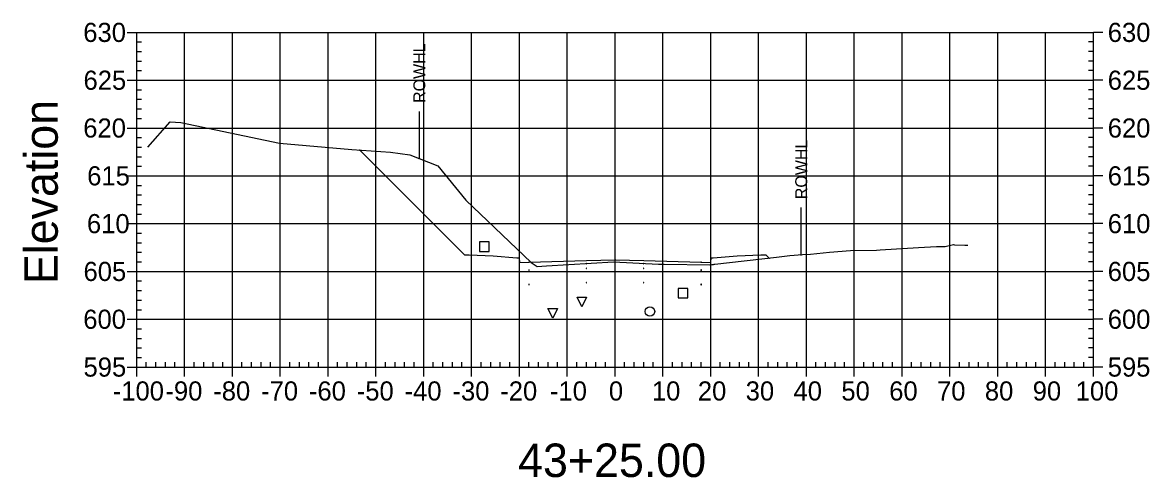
# Model space of a CAD drawing. Extents: x 708103 to 717568, y 374476 to 378707.
# Drawn here: x 711678.1 to 711913.7, y 377871.5 to 377966.7 of the extents above; entities that cross this region are included whole.
import ezdxf

# ---------------------------------------------------------------- set-up
doc = ezdxf.new("R2010")
doc.units = 0
for name, color, linetype in [('1', 7, 'Continuous'), ('10', 7, 'Continuous'), ('13', 7, 'Continuous'), ('14', 7, 'Continuous'), ('22', 7, 'Continuous'), ('4', 7, 'Continuous'), ('57', 7, 'Continuous'), ('60', 7, 'Continuous'), ('Existing', 7, 'Continuous'), ('XS_Right_of_Way', 7, 'Continuous')]:
    doc.layers.add(name, color=color, linetype=linetype)

msp = doc.modelspace()

# ---------------------------------------------------------------- linework, layer by layer
for points in [[(711801.93, 377916.34), (711802.03, 377916.34), (711802.03, 377916.44), (711801.93, 377916.44)], [(711783.93, 377914.86), (711784.03, 377914.86), (711784.03, 377914.96), (711783.93, 377914.96)], [(711795.93, 377916.22), (711796.03, 377916.22), (711796.03, 377916.32), (711795.93, 377916.32)], [(711795.93, 377915.22), (711796.03, 377915.22), (711796.03, 377915.32), (711795.93, 377915.32)], [(711801.93, 377915.34), (711802.03, 377915.34), (711802.03, 377915.44), (711801.93, 377915.44)], [(711807.93, 377916.22), (711808.03, 377916.22), (711808.03, 377916.32), (711807.93, 377916.32)], [(711807.93, 377915.22), (711808.03, 377915.22), (711808.03, 377915.32), (711807.93, 377915.32)], [(711819.93, 377914.86), (711820.03, 377914.86), (711820.03, 377914.96), (711819.93, 377914.96)], [(711783.93, 377911.86), (711784.03, 377911.86), (711784.03, 377911.96), (711783.93, 377911.96)], [(711795.93, 377912.22), (711796.03, 377912.22), (711796.03, 377912.32), (711795.93, 377912.32)], [(711801.93, 377912.34), (711802.03, 377912.34), (711802.03, 377912.44), (711801.93, 377912.44)], [(711807.93, 377912.22), (711808.03, 377912.22), (711808.03, 377912.32), (711807.93, 377912.32)], [(711819.93, 377911.86), (711820.03, 377911.86), (711820.03, 377911.96), (711819.93, 377911.96)]]:
    msp.add_lwpolyline(points, close=True)
at = {"layer": '1'}
for points in [[(711795.03, 377907.23), (711794.03, 377909.23), (711796.03, 377909.23)], [(711788.94, 377904.85), (711787.94, 377906.85), (711789.94, 377906.85)]]:
    msp.add_lwpolyline(points, close=True, dxfattribs=at)
at = {"layer": '10'}
msp.add_lwpolyline([(711773.66, 377918.83), (711775.66, 377918.83), (711775.66, 377920.83), (711773.66, 377920.83)], close=True, dxfattribs=at)
at = {"layer": '13'}
msp.add_circle((711809.27, 377906.25), 1, dxfattribs=at)
at = {"layer": '14'}
for points in [[(711748.62, 377940), (711748.62, 377940.05), (711748.62, 377940), (711748.57, 377940), (711748.62, 377940), (711748.62, 377939.95), (711748.62, 377940), (711748.67, 377940)], [(711783.98, 377916.57), (711783.98, 377916.62), (711783.98, 377916.57), (711783.93, 377916.57), (711783.98, 377916.57), (711783.98, 377916.52), (711783.98, 377916.57), (711784.03, 377916.57)], [(711801.98, 377917.05), (711801.98, 377917.1), (711801.98, 377917.05), (711801.93, 377917.05), (711801.98, 377917.05), (711801.98, 377917), (711801.98, 377917.05), (711802.03, 377917.05)], [(711819.98, 377916.57), (711819.98, 377916.62), (711819.98, 377916.57), (711819.93, 377916.57), (711819.98, 377916.57), (711819.98, 377916.52), (711819.98, 377916.57), (711820.03, 377916.57)], [(711834.19, 377917.43), (711834.19, 377917.48), (711834.19, 377917.43), (711834.14, 377917.43), (711834.19, 377917.43), (711834.19, 377917.38), (711834.19, 377917.43), (711834.24, 377917.43)]]:
    msp.add_lwpolyline(points, dxfattribs=at)
at = {"layer": '22'}
msp.add_lwpolyline([(711748.62, 377940), (711770.48, 377918.13), (711771.48, 377918.09), (711776.48, 377917.89), (711781.48, 377917.49), (711781.9, 377917.49), (711781.98, 377916.49), (711783.98, 377916.57), (711795.98, 377916.93), (711801.98, 377917.05), (711807.98, 377916.93), (711819.98, 377916.57), (711821.98, 377916.49), (711822.07, 377917.49), (711822.48, 377917.49), (711827.48, 377917.89), (711832.48, 377918.09), (711833.48, 377918.13), (711834.19, 377917.43)], dxfattribs=at)
at = {"layer": '4'}
msp.add_lwpolyline([(711815.17, 377909.09), (711817.17, 377909.09), (711817.17, 377911.09), (711815.17, 377911.09)], close=True, dxfattribs=at)
at = {"layer": '57'}
for p, q in [((711699.98, 377964.63), (711701.98, 377964.63)), ((711701.98, 377964.63), (711901.98, 377964.63)), ((711701.98, 377894.63), (711701.98, 377964.63)), ((711701.98, 377894.63), (711701.98, 377964.63)), ((711711.98, 377894.63), (711711.98, 377964.63)), ((711721.98, 377894.63), (711721.98, 377964.63)), ((711731.98, 377894.63), (711731.98, 377964.63)), ((711741.98, 377894.63), (711741.98, 377964.63)), ((711751.98, 377894.63), (711751.98, 377964.63)), ((711761.98, 377894.63), (711761.98, 377964.63)), ((711771.98, 377894.63), (711771.98, 377964.63)), ((711781.98, 377894.63), (711781.98, 377964.63)), ((711791.98, 377894.63), (711791.98, 377964.63)), ((711801.98, 377894.63), (711801.98, 377964.63)), ((711811.98, 377894.63), (711811.98, 377964.63)), ((711821.98, 377894.63), (711821.98, 377964.63)), ((711831.98, 377894.63), (711831.98, 377964.63)), ((711841.98, 377894.63), (711841.98, 377964.63)), ((711851.98, 377894.63), (711851.98, 377964.63)), ((711861.98, 377894.63), (711861.98, 377964.63)), ((711871.98, 377894.63), (711871.98, 377964.63)), ((711881.98, 377894.63), (711881.98, 377964.63)), ((711891.98, 377894.63), (711891.98, 377964.63)), ((711901.98, 377894.63), (711901.98, 377964.63)), ((711901.98, 377894.63), (711901.98, 377964.63)), ((711903.98, 377964.63), (711901.98, 377964.63)), ((711701.98, 377962.63), (711702.98, 377962.63)), ((711901.98, 377962.63), (711900.98, 377962.63)), ((711701.98, 377960.63), (711702.98, 377960.63)), ((711901.98, 377960.63), (711900.98, 377960.63)), ((711701.98, 377958.63), (711702.98, 377958.63)), ((711701.98, 377956.63), (711702.98, 377956.63)), ((711901.98, 377958.63), (711900.98, 377958.63)), ((711901.98, 377956.63), (711900.98, 377956.63)), ((711699.98, 377954.63), (711701.98, 377954.63)), ((711701.98, 377954.63), (711901.98, 377954.63)), ((711903.98, 377954.63), (711901.98, 377954.63)), ((711701.98, 377952.63), (711702.98, 377952.63)), ((711901.98, 377952.63), (711900.98, 377952.63)), ((711701.98, 377950.63), (711702.98, 377950.63)), ((711901.98, 377950.63), (711900.98, 377950.63)), ((711701.98, 377948.63), (711702.98, 377948.63)), ((711901.98, 377948.63), (711900.98, 377948.63)), ((711699.98, 377944.63), (711701.98, 377944.63)), ((711701.98, 377946.63), (711702.98, 377946.63)), ((711701.98, 377944.63), (711901.98, 377944.63)), ((711901.98, 377946.63), (711900.98, 377946.63)), ((711903.98, 377944.63), (711901.98, 377944.63)), ((711701.98, 377942.63), (711702.98, 377942.63)), ((711901.98, 377942.63), (711900.98, 377942.63)), ((711701.98, 377940.63), (711702.98, 377940.63)), ((711901.98, 377940.63), (711900.98, 377940.63)), ((711701.98, 377938.63), (711702.98, 377938.63)), ((711901.98, 377938.63), (711900.98, 377938.63)), ((711701.98, 377936.63), (711702.98, 377936.63)), ((711901.98, 377936.63), (711900.98, 377936.63)), ((711699.98, 377934.63), (711701.98, 377934.63)), ((711701.98, 377934.63), (711901.98, 377934.63)), ((711903.98, 377934.63), (711901.98, 377934.63)), ((711701.98, 377932.63), (711702.98, 377932.63)), ((711701.98, 377930.63), (711702.98, 377930.63)), ((711901.98, 377932.63), (711900.98, 377932.63)), ((711901.98, 377930.63), (711900.98, 377930.63)), ((711701.98, 377928.63), (711702.98, 377928.63)), ((711901.98, 377928.63), (711900.98, 377928.63)), ((711701.98, 377926.63), (711702.98, 377926.63)), ((711901.98, 377926.63), (711900.98, 377926.63)), ((711699.98, 377924.63), (711701.98, 377924.63)), ((711701.98, 377924.63), (711901.98, 377924.63)), ((711903.98, 377924.63), (711901.98, 377924.63)), ((711701.98, 377922.63), (711702.98, 377922.63)), ((711901.98, 377922.63), (711900.98, 377922.63)), ((711701.98, 377920.63), (711702.98, 377920.63)), ((711901.98, 377920.63), (711900.98, 377920.63)), ((711701.98, 377918.63), (711702.98, 377918.63)), ((711701.98, 377916.63), (711702.98, 377916.63)), ((711901.98, 377918.63), (711900.98, 377918.63)), ((711901.98, 377916.63), (711900.98, 377916.63)), ((711699.98, 377914.63), (711701.98, 377914.63)), ((711701.98, 377914.63), (711901.98, 377914.63)), ((711903.98, 377914.63), (711901.98, 377914.63)), ((711701.98, 377912.63), (711702.98, 377912.63)), ((711901.98, 377912.63), (711900.98, 377912.63)), ((711701.98, 377910.63), (711702.98, 377910.63)), ((711901.98, 377910.63), (711900.98, 377910.63)), ((711701.98, 377908.63), (711702.98, 377908.63)), ((711901.98, 377908.63), (711900.98, 377908.63)), ((711699.98, 377904.63), (711701.98, 377904.63)), ((711701.98, 377906.63), (711702.98, 377906.63)), ((711701.98, 377904.63), (711901.98, 377904.63)), ((711901.98, 377906.63), (711900.98, 377906.63)), ((711903.98, 377904.63), (711901.98, 377904.63)), ((711701.98, 377902.63), (711702.98, 377902.63)), ((711901.98, 377902.63), (711900.98, 377902.63)), ((711701.98, 377900.63), (711702.98, 377900.63)), ((711901.98, 377900.63), (711900.98, 377900.63)), ((711701.98, 377898.63), (711702.98, 377898.63)), ((711901.98, 377898.63), (711900.98, 377898.63)), ((711701.98, 377896.63), (711702.98, 377896.63)), ((711703.98, 377894.63), (711703.98, 377895.63)), ((711705.98, 377894.63), (711705.98, 377895.63)), ((711707.98, 377894.63), (711707.98, 377895.63)), ((711709.98, 377894.63), (711709.98, 377895.63)), ((711713.98, 377894.63), (711713.98, 377895.63)), ((711715.98, 377894.63), (711715.98, 377895.63)), ((711717.98, 377894.63), (711717.98, 377895.63)), ((711719.98, 377894.63), (711719.98, 377895.63)), ((711723.98, 377894.63), (711723.98, 377895.63)), ((711725.98, 377894.63), (711725.98, 377895.63)), ((711727.98, 377894.63), (711727.98, 377895.63)), ((711729.98, 377894.63), (711729.98, 377895.63)), ((711733.98, 377894.63), (711733.98, 377895.63)), ((711735.98, 377894.63), (711735.98, 377895.63)), ((711737.98, 377894.63), (711737.98, 377895.63)), ((711739.98, 377894.63), (711739.98, 377895.63)), ((711743.98, 377894.63), (711743.98, 377895.63)), ((711745.98, 377894.63), (711745.98, 377895.63)), ((711747.98, 377894.63), (711747.98, 377895.63)), ((711749.98, 377894.63), (711749.98, 377895.63)), ((711753.98, 377894.63), (711753.98, 377895.63)), ((711755.98, 377894.63), (711755.98, 377895.63)), ((711757.98, 377894.63), (711757.98, 377895.63)), ((711759.98, 377894.63), (711759.98, 377895.63)), ((711763.98, 377894.63), (711763.98, 377895.63)), ((711765.98, 377894.63), (711765.98, 377895.63)), ((711767.98, 377894.63), (711767.98, 377895.63)), ((711769.98, 377894.63), (711769.98, 377895.63)), ((711773.98, 377894.63), (711773.98, 377895.63)), ((711775.98, 377894.63), (711775.98, 377895.63)), ((711777.98, 377894.63), (711777.98, 377895.63)), ((711779.98, 377894.63), (711779.98, 377895.63)), ((711783.98, 377894.63), (711783.98, 377895.63)), ((711785.98, 377894.63), (711785.98, 377895.63)), ((711787.98, 377894.63), (711787.98, 377895.63)), ((711789.98, 377894.63), (711789.98, 377895.63)), ((711793.98, 377894.63), (711793.98, 377895.63)), ((711795.98, 377894.63), (711795.98, 377895.63)), ((711797.98, 377894.63), (711797.98, 377895.63)), ((711799.98, 377894.63), (711799.98, 377895.63)), ((711803.98, 377894.63), (711803.98, 377895.63)), ((711805.98, 377894.63), (711805.98, 377895.63)), ((711807.98, 377894.63), (711807.98, 377895.63)), ((711809.98, 377894.63), (711809.98, 377895.63)), ((711813.98, 377894.63), (711813.98, 377895.63)), ((711815.98, 377894.63), (711815.98, 377895.63)), ((711817.98, 377894.63), (711817.98, 377895.63)), ((711819.98, 377894.63), (711819.98, 377895.63)), ((711823.98, 377894.63), (711823.98, 377895.63)), ((711825.98, 377894.63), (711825.98, 377895.63)), ((711827.98, 377894.63), (711827.98, 377895.63)), ((711829.98, 377894.63), (711829.98, 377895.63)), ((711833.98, 377894.63), (711833.98, 377895.63)), ((711835.98, 377894.63), (711835.98, 377895.63)), ((711837.98, 377894.63), (711837.98, 377895.63)), ((711839.98, 377894.63), (711839.98, 377895.63)), ((711843.98, 377894.63), (711843.98, 377895.63)), ((711845.98, 377894.63), (711845.98, 377895.63)), ((711847.98, 377894.63), (711847.98, 377895.63)), ((711849.98, 377894.63), (711849.98, 377895.63)), ((711853.98, 377894.63), (711853.98, 377895.63)), ((711855.98, 377894.63), (711855.98, 377895.63)), ((711857.98, 377894.63), (711857.98, 377895.63)), ((711859.98, 377894.63), (711859.98, 377895.63)), ((711863.98, 377894.63), (711863.98, 377895.63)), ((711865.98, 377894.63), (711865.98, 377895.63)), ((711867.98, 377894.63), (711867.98, 377895.63)), ((711869.98, 377894.63), (711869.98, 377895.63)), ((711873.98, 377894.63), (711873.98, 377895.63)), ((711875.98, 377894.63), (711875.98, 377895.63)), ((711877.98, 377894.63), (711877.98, 377895.63)), ((711879.98, 377894.63), (711879.98, 377895.63)), ((711883.98, 377894.63), (711883.98, 377895.63)), ((711885.98, 377894.63), (711885.98, 377895.63)), ((711887.98, 377894.63), (711887.98, 377895.63)), ((711889.98, 377894.63), (711889.98, 377895.63)), ((711893.98, 377894.63), (711893.98, 377895.63)), ((711895.98, 377894.63), (711895.98, 377895.63)), ((711897.98, 377894.63), (711897.98, 377895.63)), ((711899.98, 377894.63), (711899.98, 377895.63)), ((711901.98, 377896.63), (711900.98, 377896.63)), ((711699.98, 377894.63), (711701.98, 377894.63)), ((711701.98, 377894.63), (711901.98, 377894.63)), ((711701.98, 377894.63), (711901.98, 377894.63)), ((711701.98, 377892.63), (711701.98, 377894.63)), ((711711.98, 377892.63), (711711.98, 377894.63)), ((711721.98, 377892.63), (711721.98, 377894.63)), ((711731.98, 377892.63), (711731.98, 377894.63)), ((711741.98, 377892.63), (711741.98, 377894.63)), ((711751.98, 377892.63), (711751.98, 377894.63)), ((711761.98, 377892.63), (711761.98, 377894.63)), ((711771.98, 377892.63), (711771.98, 377894.63)), ((711781.98, 377892.63), (711781.98, 377894.63)), ((711791.98, 377892.63), (711791.98, 377894.63)), ((711801.98, 377892.63), (711801.98, 377894.63)), ((711811.98, 377892.63), (711811.98, 377894.63)), ((711821.98, 377892.63), (711821.98, 377894.63)), ((711831.98, 377892.63), (711831.98, 377894.63)), ((711841.98, 377892.63), (711841.98, 377894.63)), ((711851.98, 377892.63), (711851.98, 377894.63)), ((711861.98, 377892.63), (711861.98, 377894.63)), ((711871.98, 377892.63), (711871.98, 377894.63)), ((711881.98, 377892.63), (711881.98, 377894.63)), ((711891.98, 377892.63), (711891.98, 377894.63)), ((711901.98, 377892.63), (711901.98, 377894.63)), ((711903.98, 377894.63), (711901.98, 377894.63))]:
    msp.add_line(p, q, dxfattribs=at)
at = {"layer": 'Existing'}
msp.add_lwpolyline([(711704.31, 377940.64), (711708.97, 377945.91), (711711.21, 377945.8), (711731.81, 377941.44), (711746.94, 377940.11), (711755.04, 377939.59), (711759.05, 377939.02), (711764.95, 377936.69), (711770.77, 377929.56), (711784.41, 377916.47), (711785.73, 377915.63), (711787.65, 377915.77), (711801.67, 377916.65), (711811.06, 377916.15), (711811.4, 377916.14), (711811.81, 377916.13), (711812.27, 377916.13), (711821.8, 377916.03), (711821.87, 377916.03), (711822.06, 377916.04), (711822.31, 377916.06), (711822.53, 377916.09), (711822.7, 377916.12), (711822.84, 377916.14), (711835.72, 377917.6), (711838.52, 377917.96), (711841.2, 377918.14), (711842.83, 377918.22), (711846.84, 377918.65), (711851.22, 377919.03), (711856.66, 377919.1), (711857.37, 377919.14), (711865.43, 377919.64), (711869.15, 377919.87), (711870.98, 377919.83), (711872.7, 377920.23), (711872.78, 377920.21), (711872.78, 377920.17), (711872.81, 377920.2), (711872.84, 377920.28), (711872.87, 377920.13), (711872.93, 377920.2), (711875.12, 377920.1), (711875.21, 377920.1), (711875.7, 377920.11), (711875.71, 377920.13)], dxfattribs=at)
at = {"layer": 'XS_Right_of_Way'}
for p, q in [((711761, 377948.11), (711761, 377938.11)), ((711840.83, 377927.98), (711840.83, 377917.98))]:
    msp.add_line(p, q, dxfattribs=at)

# ---------------------------------------------------------------- texts
at = {"layer": '1'}
msp.add_text('43+25.00', height=7, dxfattribs=at).set_placement((711781.71, 377871.63))
at = {"layer": '14'}
for p in [(711771.45, 377918.04), (711771.45, 377917.38), (711776.45, 377917.18), (711827.45, 377917.18), (711832.45, 377918.04), (711832.45, 377917.38)]:
    msp.add_text('+', height=0.1, dxfattribs=at).set_placement(p)
at = {"layer": '57'}
for s, p in [('630', (711690.81, 377962.63)), ('630', (711904.98, 377962.63)), ('625', (711690.86, 377952.63)), ('625', (711904.98, 377952.63)), ('620', (711690.81, 377942.63)), ('620', (711904.98, 377942.63)), ('615', (711691.63, 377932.63)), ('615', (711904.98, 377932.63)), ('610', (711691.58, 377922.63)), ('610', (711904.98, 377922.63)), ('605', (711690.86, 377912.63)), ('605', (711904.98, 377912.63)), ('600', (711690.81, 377902.63)), ('600', (711904.98, 377902.63)), ('595', (711690.86, 377892.63)), ('595', (711904.98, 377892.63)), ('-100', (711696.97, 377887.63)), ('-90', (711707.98, 377887.63)), ('-80', (711717.98, 377887.63)), ('-70', (711727.98, 377887.63)), ('-60', (711737.98, 377887.63)), ('-50', (711747.98, 377887.63)), ('-40', (711757.98, 377887.63)), ('-30', (711767.98, 377887.63)), ('-20', (711777.98, 377887.63)), ('-10', (711788.37, 377887.63)), ('0', (711800.69, 377887.63)), ('10', (711809.68, 377887.63)), ('20', (711819.29, 377887.63)), ('30', (711829.29, 377887.63)), ('40', (711839.29, 377887.63)), ('50', (711849.29, 377887.63)), ('60', (711859.29, 377887.63)), ('70', (711869.29, 377887.63)), ('80', (711879.29, 377887.63)), ('90', (711889.29, 377887.63)), ('100', (711898.28, 377887.63))]:
    msp.add_text(s, height=4, dxfattribs=at).set_placement(p)
at = {"layer": '60'}
msp.add_text('Elevation', height=7, rotation=90, dxfattribs=at).set_placement((711685.48, 377911.99))
at = {"layer": 'XS_Right_of_Way'}
for p in [(711762.32, 377949.87), (711842.15, 377929.74)]:
    msp.add_text('ROWHL', height=2.5, rotation=90, dxfattribs=at).set_placement(p)

doc.saveas('drawing.dxf')
